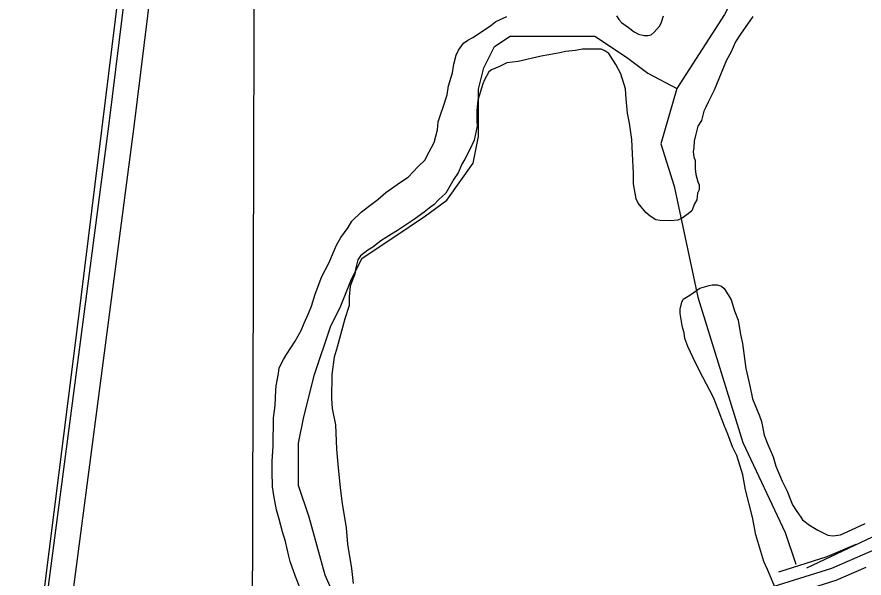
# Model space of a CAD drawing. Extents: x 3161514 to 3199414, y 831166 to 856601.
# Drawn here: x 3170675 to 3171686, y 843168 to 843838 of the extents above; entities that cross this region are included whole.
import ezdxf

# ---------------------------------------------------------------- set-up
doc = ezdxf.new("R2010")
doc.units = 0
for name, color, linetype in [('V-GRID-MAJR', 7, 'Continuous'), ('V-ROAD-CNTR', 7, 'Continuous'), ('V-SITE-VEGE', 7, 'Continuous'), ('V-TOPO-SHOR', 7, 'Continuous')]:
    doc.layers.add(name, color=color, linetype=linetype)

msp = doc.modelspace()

# ---------------------------------------------------------------- linework, layer by layer
at = {"layer": 'V-GRID-MAJR'}
msp.add_spline([(3170936, 836618.4), (3170954.6, 842678.9), (3170973.1, 848741.2), (3170991.6, 854803.7), (3170991.6, 854805.6)], degree=3, dxfattribs=at)
at = {"layer": 'V-ROAD-CNTR'}
for points in [[(3170729.2, 843056.9), (3170814.5, 843707.1), (3170943.9, 844755.7), (3171195.8, 846454.1), (3171299.1, 847255.9), (3171351.4, 847638.1), (3171399.9, 848031.4), (3171421.5, 848196.3), (3171427.4, 848252.3), (3171427.3, 848291.4), (3171417.9, 848330.6)], [(3170699.4, 843060.8), (3170784.7, 843710.9), (3170914.1, 844759.7), (3171166.1, 846458.2), (3171269.4, 847259.8), (3171321.6, 847642), (3171370.2, 848035.1), (3171391.7, 848199.8), (3171397.4, 848253.8), (3171397.3, 848287.9), (3171388.7, 848323.6)], [(3173245.5, 844176.7), (3173108.8, 844090), (3172976.1, 844007.3), (3172859.3, 843928.5), (3172758.9, 843859.4), (3172650.8, 843793.2), (3172561, 843730.4), (3172503.1, 843684.9), (3172350.7, 843594.6), (3172222.2, 843511), (3172068.7, 843419.9), (3171937, 843340.4), (3171852.7, 843286.4), (3171729.4, 843214.7), (3171647.3, 843179.1), (3171564.3, 843153), (3171393.1, 843071.5), (3171186.2, 842979.4), (3171041.1, 842917.6), (3170856.1, 842848), (3170742, 842779.5)], [(3171584.1, 843175), (3171642, 843193.2), (3171676.6, 843208.2)], [(3171555.6, 843134.5), (3171652.5, 843165.1), (3171688.5, 843180.7)]]:
    msp.add_lwpolyline(points, dxfattribs=at)
at = {"layer": 'V-SITE-VEGE'}
for p, q in [((3171477.9, 843505.7), (3171490, 843514)), ((3171490, 843514), (3171501.1, 843517.3)), ((3171501.1, 843517.3), (3171504.5, 843518.1)), ((3171504.5, 843518.1), (3171510.5, 843518)), ((3171510.5, 843518), (3171515.6, 843516.2)), ((3171515.6, 843516.2), (3171518.9, 843513.6)), ((3171518.9, 843513.6), (3171523.9, 843505.9)), ((3171470.2, 843500.7), (3171477.9, 843505.7)), ((3171523.9, 843505.9), (3171527.3, 843499.9)), ((3171466.6, 843488.8), (3171468.4, 843497.3)), ((3171468.4, 843497.3), (3171470.2, 843500.7)), ((3171527.3, 843499.9), (3171531.4, 843487)), ((3171466.6, 843483.7), (3171466.6, 843488.8)), ((3171468.1, 843474.3), (3171466.6, 843483.7)), ((3171531.4, 843487), (3171535.5, 843475.9)), ((3171468.9, 843469.2), (3171468.1, 843474.3)), ((3171535.5, 843475.9), (3171538.6, 843458.8)), ((3171469.7, 843465.7), (3171468.9, 843469.2)), ((3171471.3, 843460.6), (3171469.7, 843465.7)), ((3171472.1, 843453.8), (3171471.3, 843460.6)), ((3171475.4, 843444.4), (3171472.1, 843453.8)), ((3171538.6, 843458.8), (3171541, 843447.7)), ((3171485.3, 843423.8), (3171475.4, 843444.4)), ((3171541, 843447.7), (3171544.9, 843417.8)), ((3171493.6, 843407.5), (3171485.3, 843423.8)), ((3171544.9, 843417.8), (3171549.7, 843397.3)), ((3171506.1, 843383.4), (3171493.6, 843407.5)), ((3171549.7, 843397.3), (3171552.9, 843381.9)), ((3171511.8, 843368.9), (3171506.1, 843383.4)), ((3171552.9, 843381.9), (3171561.2, 843361.4)), ((3171519.2, 843349.2), (3171511.8, 843368.9)), ((3171561.2, 843361.4), (3171563.6, 843354.5)), ((3171563.6, 843354.5), (3171566.8, 843338.3)), ((3171523.4, 843339.7), (3171519.2, 843349.2)), ((3171529.1, 843324.3), (3171523.4, 843339.7)), ((3171566.8, 843338.3), (3171570.9, 843327.2)), ((3171534.1, 843314), (3171529.1, 843324.3)), ((3171570.9, 843327.2), (3171577.5, 843312.6)), ((3171541.4, 843290.9), (3171534.1, 843314)), ((3171577.5, 843312.6), (3171580.8, 843301.5)), ((3171580.8, 843301.5), (3171588.2, 843283.5)), ((3171544.6, 843273), (3171541.4, 843290.9)), ((3171588.2, 843283.5), (3171594, 843271.4)), ((3171552.7, 843240.5), (3171544.6, 843273)), ((3171594, 843271.4), (3171600.6, 843255.2)), ((3171600.6, 843255.2), (3171604.8, 843248.3)), ((3171604.8, 843248.3), (3171610.6, 843240.5)), ((3171610.6, 843240.5), (3171612.3, 843237.1)), ((3171556.6, 843219.1), (3171552.7, 843240.5)), ((3171612.3, 843237.1), (3171620.7, 843231)), ((3171620.7, 843231), (3171630.8, 843224.9)), ((3171676, 843227.7), (3171687.2, 843232.7)), ((3171630.8, 843224.9), (3171642.7, 843218.8)), ((3171658, 843219.4), (3171676, 843227.7)), ((3171566.4, 843187.5), (3171556.6, 843219.1)), ((3171642.7, 843218.8), (3171648.6, 843217.9)), ((3171648.6, 843217.9), (3171658, 843219.4)), ((3171570.6, 843178), (3171566.4, 843187.5)), ((3171581.3, 843152.3), (3171570.6, 843178))]:
    msp.add_line(p, q, dxfattribs=at)
for points in [[(3170992.9, 843428.9), (3170996.4, 843434.8), (3171006.8, 843450.8), (3171013.8, 843463.5), (3171017.3, 843472), (3171022.6, 843483.8), (3171026.1, 843492.3), (3171030.6, 843506.7), (3171038.5, 843527.9), (3171047.3, 843544.8), (3171050, 843551.6), (3171056.1, 843565.2), (3171061.3, 843574.5), (3171070, 843586.3), (3171074.4, 843593.9), (3171085.6, 843604.8), (3171094.2, 843611.5), (3171105.4, 843619.9), (3171114.9, 843628.3), (3171131.3, 843640), (3171141.6, 843646.6), (3171153.7, 843659.3), (3171161.5, 843666.8), (3171166.7, 843677), (3171172.8, 843688), (3171176.5, 843703.3), (3171177.4, 843712.6), (3171181, 843723.6), (3171183.6, 843730.4), (3171188.1, 843744.9), (3171190, 843755.9), (3171194.4, 843771.2), (3171196.3, 843781.4), (3171199, 843792.4), (3171201.6, 843798.3), (3171207.7, 843806.8), (3171212.9, 843810.1), (3171218.9, 843813.4), (3171231.8, 843821.8), (3171240.4, 843827.6), (3171246.4, 843832.7), (3171259.3, 843838.5)], [(3171553.2, 843838.7), (3171538.5, 843817.6), (3171532.4, 843808.3), (3171527.1, 843795.6), (3171521.8, 843786.3), (3171506.9, 843750.7), (3171499.9, 843736.3), (3171497.2, 843730.4), (3171494.6, 843725.3), (3171491.9, 843714.2), (3171487.5, 843707.5), (3171484.8, 843696.5), (3171483, 843689.7), (3171482.9, 843682), (3171482, 843676.9), (3171482.8, 843670.9), (3171484.4, 843666.6), (3171484.3, 843656.4), (3171485, 843649.6), (3171487.5, 843641), (3171489.1, 843637.6), (3171489, 843631.6), (3171487.3, 843627.4), (3171486.3, 843619.7), (3171483.7, 843614.7), (3171480.2, 843606.2), (3171475.9, 843602.8), (3171469, 843597.8), (3171463.8, 843595.3), (3171454.4, 843594.6), (3171442.5, 843594.8), (3171437.4, 843595.7), (3171430.7, 843600.1), (3171425.6, 843604.4), (3171416.4, 843615.6), (3171413.9, 843620.7), (3171410.7, 843638.7), (3171410.9, 843651.5), (3171409.5, 843674.5), (3171408.9, 843691.5), (3171405.8, 843711.2), (3171403.4, 843723.1), (3171401.9, 843740.2), (3171401.2, 843752.1), (3171395.5, 843770.1), (3171389.7, 843781.3), (3171381.4, 843794.2), (3171376.3, 843797.6), (3171372.1, 843799.4), (3171349.9, 843799.7), (3171341.4, 843798.1), (3171329.4, 843796.6), (3171322.6, 843795), (3171309.8, 843792.6), (3171300.4, 843791)], [(3171390.5, 843839.2), (3171393, 843834.9), (3171396.4, 843831.5), (3171404.8, 843825.4), (3171411.5, 843820.2), (3171416.6, 843817.5), (3171423.4, 843815.7), (3171427.7, 843815.7), (3171431.9, 843816.5), (3171435.4, 843819.8), (3171442.3, 843827.4), (3171444.1, 843831.6), (3171446.7, 843839.3)], [(3171300.4, 843791), (3171273, 843784.6), (3171259.4, 843783.1), (3171250.8, 843778.9), (3171241.3, 843774.8), (3171237.9, 843772.3), (3171232.7, 843763), (3171230.9, 843757.9), (3171224.7, 843738.4), (3171223.6, 843726.5), (3171223.5, 843713.7), (3171224.2, 843707.7), (3171220.6, 843690.7), (3171215.3, 843679.7), (3171209.2, 843667.9), (3171205.7, 843662), (3171201.3, 843651.8), (3171196.1, 843644.2), (3171190, 843633.2), (3171186.5, 843627.3), (3171177.9, 843619.7), (3171172.7, 843613.8), (3171166.6, 843609.7), (3171160.6, 843604.6), (3171149.4, 843596.3), (3171128.8, 843582.9), (3171116.7, 843575.4), (3171109, 843570.4), (3171099.5, 843562.9), (3171093.5, 843559.5), (3171084.9, 843552.8), (3171081.4, 843547.8), (3171078.7, 843536.7), (3171077.8, 843530.8), (3171075.1, 843524), (3171072.5, 843516.4), (3171071.4, 843503.6), (3171071.3, 843493.4), (3171066, 843477.3), (3171057, 843443.3), (3171053.4, 843431.4), (3171050.6, 843411), (3171050.2, 843382), (3171050.9, 843370.1), (3171054.8, 843350.5), (3171056.2, 843321.5), (3171057.6, 843303.6), (3171060.6, 843275.4), (3171062.9, 843256.6), (3171067.6, 843227.6), (3171069.1, 843208), (3171073.8, 843178.9), (3171076.1, 843161)], [(3171022.8, 843130.2), (3171007.2, 843169.6), (3171000.6, 843187.6), (3170999, 843193.6), (3170995, 843211.5), (3170991.7, 843222.7), (3170987.7, 843238.1), (3170984.4, 843249.2), (3170981.3, 843266.3), (3170979.7, 843276.5), (3170979.1, 843295.3), (3170979.3, 843307.2), (3170980.4, 843325.1), (3170980.8, 843359.1), (3170982.7, 843373.6), (3170983.8, 843392.3), (3170983.9, 843397.4), (3170986.7, 843411.9), (3170987.6, 843418.7), (3170992.9, 843428.9)]]:
    msp.add_lwpolyline(points, dxfattribs=at)
at = {"layer": 'V-TOPO-SHOR'}
for points in [[(3171828.8, 844864.3), (3171759.3, 844687.5), (3171699.3, 844485.4), (3171683.5, 844412.7), (3171658.3, 844330.6), (3171648.8, 844223.2), (3171614.1, 844093.8), (3171579.3, 843961.1), (3171519.3, 843841.1), (3171462.5, 843752.7), (3171443.5, 843686.4), (3171459.3, 843635.9), (3171487.7, 843503.2), (3171541.4, 843329.6), (3171591.9, 843222.2), (3171604.6, 843184.3)], [(3167881, 844722.1), (3168537.2, 844618.5), (3169575.7, 844453.2), (3170841.1, 844255.9), (3170804.1, 843935.2), (3170747.4, 843473.9), (3170661, 842788.2), (3170614.2, 842450.2)], [(3173859.3, 844556.4), (3173186.7, 844152.2), (3172968.8, 844022.7), (3172668.8, 843820.6), (3172353, 843605.9), (3171970.9, 843381.7), (3171730.9, 843233.2), (3171617.2, 843179.6)], [(3171067.7, 843114), (3171042.5, 843170.9), (3171023.5, 843240.3), (3171010.9, 843278.2), (3171010.9, 843328.8), (3171017.2, 843360.3), (3171029.8, 843410.9), (3171048.8, 843467.7), (3171061.4, 843493), (3171074, 843524.6), (3171086.7, 843549.8), (3171124.6, 843575.1), (3171162.5, 843600.3), (3171187.7, 843619.3), (3171219.3, 843663.5), (3171225.6, 843695.1), (3171225.6, 843720.3), (3171225.6, 843751.9), (3171231.9, 843777.2), (3171244.6, 843802.5), (3171263.5, 843815.1), (3171339.3, 843815.1), (3171364.6, 843815.1), (3171402.5, 843789.8), (3171427.7, 843770.9), (3171462.5, 843752.7)]]:
    msp.add_lwpolyline(points, dxfattribs=at)

doc.saveas('drawing.dxf')
